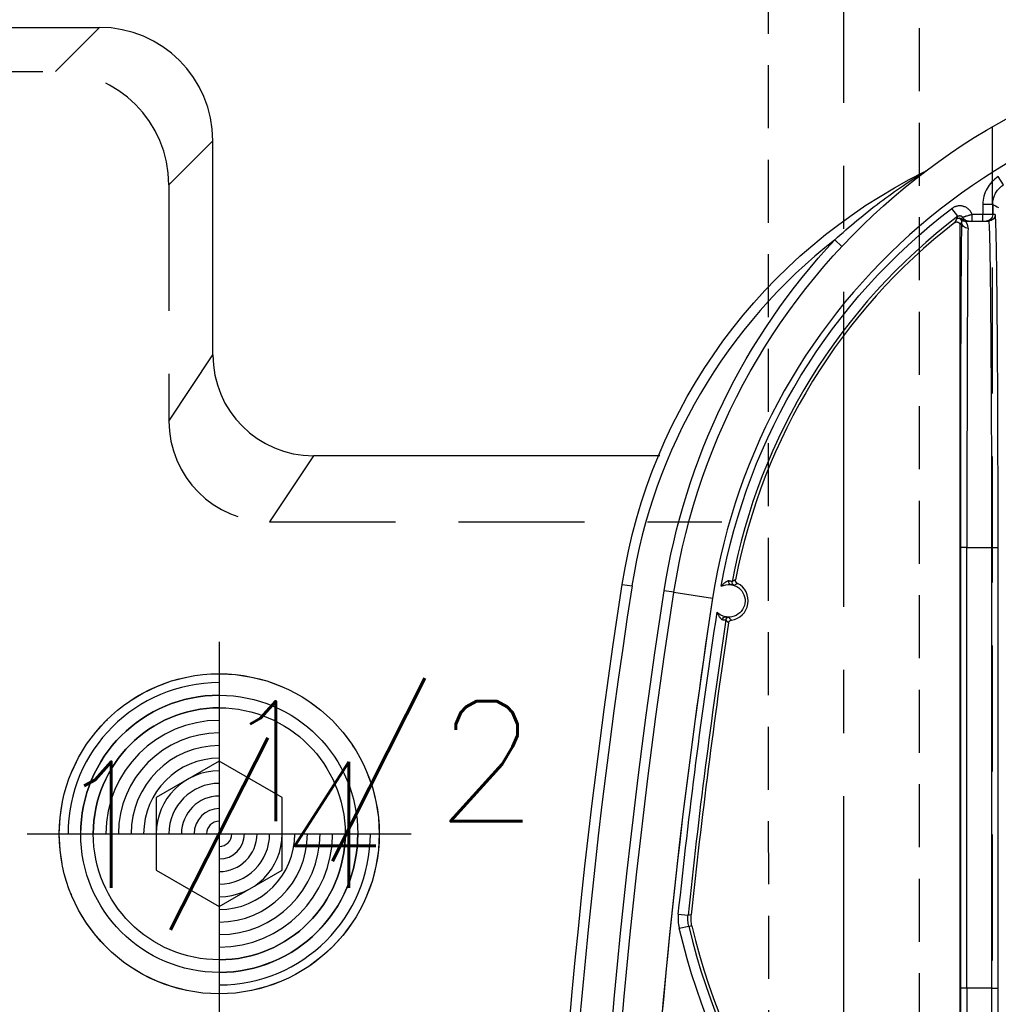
# Model space of a CAD drawing. Extents: x 2651 to 11825, y -3833 to 1075.
# Tile 348 of 656: x 4177 to 4216, y 511 to 550. Entities that reach past the tile are written whole.
import ezdxf
from ezdxf.enums import TextEntityAlignment as Align

# ---------------------------------------------------------------- set-up
doc = ezdxf.new("R2010")
doc.units = 0
doc.header["$LTSCALE"] = 10
for name, pattern in [('CENTER', [2, 1.25, -0.25, 0.25, -0.25]), ('DASHED', [0.75, 0.5, -0.25]), ('HIDDEN', [0.375, 0.25, -0.125])]:
    doc.linetypes.add(name, pattern=pattern)
doc.layers.get('0').update_dxf_attribs({"linetype": 'CONTINUOUS'})
doc.layers.get('Defpoints').update_dxf_attribs({"linetype": 'CONTINUOUS'})
for name, color, linetype in [('1', 7, 'CONTINUOUS'), ('111', 7, 'CONTINUOUS'), ('CEN', 1, 'CENTER'), ('COOL', 150, 'HIDDEN'), ('DIM', 3, 'CONTINUOUS'), ('HIDDEN', 6, 'HIDDEN'), ('PART', 7, 'CONTINUOUS'), ('PIN', 3, 'CONTINUOUS'), ('TEXT', 4, 'CONTINUOUS')]:
    doc.layers.add(name, color=color, linetype=linetype)
doc.styles.get("Standard").update_dxf_attribs({"font": 'romans.shx'})
doc.dimstyles.new('MM& INCH5', dxfattribs={"dimtxt": 5, "dimasz": 2.5, "dimexe": 1, "dimexo": 0.5, "dimtad": 0, "dimrnd": 1.38778e-17, "dimzin": 9, "dimdsep": 46, "dimtxsty": 'Standard', "dimblk": 'CLOSED', "dimcen": 0, "dimclrd": 3, "dimclre": 3, "dimclrt": 3, "dimazin": 2, "dimtfac": 0.75, "dimtofl": 0, "dimtmove": 0, "dimatfit": 3, "dimfxl": 0, "dimtolj": 1, "dimarcsym": 0})

# ---------------------------------------------------------------- blocks, each defined once
blk = doc.blocks.new('DSD')
at = {"layer": '1', "color": 6, "linetype": 'DASHED'}
for p, q in [((501.927, 509.019), (501.927, 460.933)), ((501.71, 495.113), (501.705, 495.113)), ((501.71, 477.638), (501.705, 477.638)), ((501.922, 464.017), (501.922, 464.425))]:
    blk.add_line(p, q, dxfattribs=at)
at = {"layer": '1', "color": 7, "linetype": 'Continuous'}
for p, q in [((503.222, 464.844), (503.222, 508.076)), ((502.182, 464.684), (502.084, 464.684)), ((502.312, 464.684), (502.182, 464.684)), ((502.739, 464.684), (502.312, 464.684)), ((503.184, 464.604), (503.184, 464.604))]:
    blk.add_line(p, q, dxfattribs=at)
at = {"layer": '1', "color": 252, "linetype": 'Continuous'}
for p, q in [((501.71, 495.113), (501.71, 477.638)), ((501.969, 495.113), (501.71, 495.113)), ((501.969, 495.113), (502.947, 495.113)), ((501.969, 477.638), (501.969, 495.113)), ((502.947, 495.113), (502.947, 477.638)), ((502.947, 495.113), (503.206, 495.113)), ((503.206, 477.638), (503.206, 495.113)), ((514.366, 492.744), (513.988, 492.655)), ((514.402, 492.182), (514.015, 492.223)), ((514.577, 479.412), (513.04, 479.65)), ((514.577, 479.412), (514.961, 479.353)), ((516.625, 479.096), (516.241, 479.155)), ((501.969, 477.638), (501.71, 477.638)), ((502.947, 477.638), (501.969, 477.638)), ((502.947, 477.638), (503.206, 477.638)), ((507.907, 465.686), (508.191, 465.421)), ((502.312, 464.684), (502.312, 464.425)), ((502.739, 464.684), (502.739, 464.425)), ((502.997, 464.684), (502.997, 464.684)), ((501.825, 464.425), (501.923, 464.425)), ((501.923, 464.425), (501.923, 464.016)), ((501.923, 464.425), (502.312, 464.425)), ((502.312, 464.425), (502.739, 464.425)), ((502.312, 464.016), (502.312, 464.425)), ((503.307, 464.492), (503.542, 464.182)), ((501.923, 464.016), (502.312, 464.016)), ((501.496, 463.246), (501.701, 462.916))]:
    blk.add_line(p, q, dxfattribs=at)
for centre, radius, start, end in [((258.538, 518.994), 260.764, 351.21206, 8.78754), ((258.538, 518.994), 257.526, 351.21206, 8.78794), ((487.959, 486.516), 26.743, 13.2714, 54.9863), ((258.538, 518.994), 256.876, 351.38336, 354.01787), ((488.973, 483.37), 24.354, 270, 351.2121), ((494.862, 482.46), 21.633, 308.0345, 351.2121), ((488.973, 483.37), 23.704, 307.2095, 349.3511)]:
    blk.add_arc(centre, radius, start, end, dxfattribs=at)
at = {"layer": '1', "color": 7, "linetype": 'Continuous', "extrusion": (0, 0, -1)}
for centre, radius, start, end in [((-258.538, 518.994), 261.153, 171.21206, 188.78794), ((-258.538, 518.994), 259.08, 171.21206, 188.78794), ((-512.4, 479.749), 0.648, 276.418, 102.0087), ((-512.4, 479.749), 0.648, 102.0087, 135.4131), ((-488.973, 483.37), 25.908, 188.7879, 270), ((-494.862, 482.46), 22.022, 188.7879, 243.6342), ((-512.4, 479.749), 0.648, 242.7301, 276.418)]:
    blk.add_arc(centre, radius, start, end, dxfattribs=at)
at = {"layer": '1', "color": 252, "linetype": 'Continuous', "extrusion": (0, 0, -1)}
for centre, radius, start, end in [((-258.538, 518.994), 259.469, 171.21206, 188.78794), ((-487.959, 486.516), 27.132, 125.0137, 166.7286), ((-258.538, 518.994), 257.265, 185.98213, 188.67217), ((-488.973, 483.37), 24.093, 190.0333, 232.7905), ((-488.973, 483.37), 26.297, 188.7879, 223.0455)]:
    blk.add_arc(centre, radius, start, end, dxfattribs=at)
at = {"layer": '1', "color": 110, "linetype": 'Continuous'}
for centre, radius, start, end in [((258.538, 518.994), 257.526, 351.21206, 0), ((488.973, 483.37), 24.354, 270, 351.2121)]:
    blk.add_arc(centre, radius, start, end, dxfattribs=at)
at = {"layer": '1', "color": 7, "linetype": 'Continuous'}
for centre, radius, start, end in [((487.959, 486.516), 26.62, 13.3184, 54.4749), ((258.538, 518.994), 256.753, 351.40512, 354.0132), ((512.4, 479.749), 0.772, 97.6644, 243.8079), ((488.973, 483.37), 23.581, 307.8157, 349.1097), ((504.814, 462.381), 0.389, 116.3658, 127.0428)]:
    blk.add_arc(centre, radius, start, end, dxfattribs=at)
for centre, start_param, end_param in [((502.89, 495.113), 4.712389, 6.146594), ((502.89, 477.638), 3.352768, 4.712389)]:
    blk.add_ellipse(centre, major_axis=(0, 12.954), ratio=0.004451, start_param=start_param, end_param=end_param, dxfattribs=at)
at = {"layer": '1', "color": 252, "linetype": 'Continuous'}
for centre, start_param, end_param in [((503.149, 495.113), 4.712389, 6.146594), ((503.149, 477.638), 3.352768, 4.712389)]:
    blk.add_ellipse(centre, major_axis=(0, 13.213), ratio=0.004363, start_param=start_param, end_param=end_param, dxfattribs=at)
at = {"layer": '1', "color": 252, "linetype": 'Continuous', "extrusion": (0, 0, -1)}
for centre, major_axis, ratio, start_param, end_param in [((512.387, 480.528), (0.0975, 0.0853), 0.999984, 0.869298, 2.272295), ((512.141, 479.014), (-0.065, 0.112), 0.999983, 0.861915, 2.279678), ((502.902, 464.719), (-0.259, 0.005), 0.977776, 1.550897, 3.120779), ((502.084, 464.425), (0, 0.259), 0.999962, 4.712389, 6.283185), ((502.182, 464.425), (0, 0.259), 0.999962, 4.712389, 6.283185), ((502.879, 464.425), (0, 0.259), 0.999963, 0, 1.118997), ((502.984, 464.425), (0, 0.259), 0.999925, 0, 0.841069), ((502.991, 464.441), (-0.218, -0.14), 0.998355, 2.140409, 2.981371), ((502.997, 464.425), (0, 0.259), 0.999931, 0, 0.807195), ((502.997, 464.425), (-0.005, 0.259), 0.999933, 0.01791, 0.825023), ((503.273, 464.684), (-0.116, 0.057), 0.999951, 3.600398, 5.094617), ((503.278, 464.694), (-0.118, 0.053), 0.999958, 3.638367, 5.099043)]:
    blk.add_ellipse(centre, major_axis=major_axis, ratio=ratio, start_param=start_param, end_param=end_param, dxfattribs=at)
at = {"layer": '1', "color": 7, "linetype": 'Continuous', "extrusion": (0, 0, -1)}
for centre, major_axis, ratio, start_param, end_param in [((512.562, 480.509), (-0.027, -0.127), 0.659458, 4.670772, 6.277381), ((512.313, 478.976), (-0.014, -0.129), 0.659067, 3.147394, 4.763783), ((503.281, 464.7), (-0.116, 0.057), 0.999951, 3.600067, 5.09439)]:
    blk.add_ellipse(centre, major_axis=major_axis, ratio=ratio, start_param=start_param, end_param=end_param, dxfattribs=at)
at = {"layer": '1', "color": 252, "linetype": 'Continuous'}
for points, weights in [([(501.825, 508.326), (501.757, 508.326), (501.71, 502.853), (501.71, 495.113)], [1, 0.804737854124, 0.804737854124, 1]), ([(501.71, 477.638), (501.71, 469.898), (501.757, 464.425), (501.825, 464.425)], [1, 0.804737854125, 0.804737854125, 1])]:
    blk.add_rational_spline(points, weights, degree=3, dxfattribs=at)
for points, knots in [([(501.969, 495.113), (501.969, 495.394), (501.969, 495.967), (501.97, 496.839), (501.972, 497.737), (501.975, 498.655), (501.978, 499.586), (501.982, 500.522), (501.986, 501.455), (501.992, 502.375), (501.998, 503.272), (502.005, 504.132), (502.012, 504.945), (502.02, 505.695), (502.029, 506.369), (502.039, 506.953), (502.049, 507.432), (502.06, 507.789), (502.072, 508.022), (502.08, 508.052), (502.084, 508.067)], [0, 0, 0, 0, 0.041403, 0.084471, 0.129205, 0.175604, 0.223668, 0.273397, 0.324791, 0.377851, 0.432575, 0.488964, 0.547018, 0.606736, 0.668119, 0.731167, 0.795879, 0.862255, 0.930296, 1, 1, 1, 1]), ([(502.084, 464.684), (502.082, 464.689), (502.077, 464.698), (502.071, 464.768), (502.064, 464.879), (502.058, 465.031), (502.052, 465.222), (502.046, 465.449), (502.041, 465.711), (502.035, 466.004), (502.03, 466.327), (502.025, 466.678), (502.021, 467.054), (502.016, 467.452), (502.012, 467.87), (502.008, 468.307), (502.004, 468.76), (502, 469.227), (501.996, 469.706), (501.993, 470.194), (501.99, 470.691), (501.987, 471.194), (501.985, 471.701), (501.982, 472.211), (501.98, 472.723), (501.978, 473.234), (501.976, 473.744), (501.974, 474.251), (501.973, 474.754), (501.972, 475.252), (501.971, 475.744), (501.97, 476.23), (501.969, 476.707), (501.969, 477.176), (501.969, 477.485), (501.969, 477.638)], [0, 0, 0, 0, 0.038023, 0.075563, 0.112621, 0.149196, 0.185289, 0.2209, 0.256028, 0.290673, 0.324837, 0.358517, 0.391715, 0.424431, 0.456664, 0.488415, 0.519683, 0.550468, 0.580772, 0.610592, 0.63993, 0.668786, 0.697159, 0.72505, 0.752458, 0.779383, 0.805826, 0.831787, 0.857265, 0.88226, 0.906773, 0.930804, 0.954352, 0.977417, 1, 1, 1, 1]), ([(508.191, 465.421), (507.615, 464.893), (507.015, 464.395), (506.093, 463.702), (505.781, 463.479), (505.314, 463.162), (505.158, 463.058), (504.931, 462.912), (504.856, 462.864), (504.753, 462.798), (504.72, 462.778), (504.664, 462.743), (504.637, 462.727), (504.644, 462.73)], [0, 0, 0, 0, 0.5, 0.5, 0.75, 0.75, 0.875, 0.875, 0.9375, 0.9375, 0.96875, 0.96875, 1, 1, 1, 1]), ([(502.739, 464.425), (502.746, 464.406), (502.754, 464.387), (502.767, 464.36), (502.772, 464.351), (502.779, 464.337), (502.782, 464.333), (502.787, 464.324), (502.801, 464.302), (502.828, 464.265), (502.855, 464.236), (502.877, 464.214), (502.885, 464.208), (502.896, 464.198), (502.9, 464.194), (502.908, 464.188), (502.929, 464.172), (502.967, 464.147), (503.003, 464.128), (503.026, 464.118), (503.031, 464.116), (503.04, 464.112), (503.055, 464.107), (503.089, 464.095), (503.138, 464.084), (503.178, 464.079), (503.209, 464.077), (503.219, 464.077), (503.24, 464.077), (503.27, 464.078), (503.321, 464.084), (503.36, 464.093), (503.385, 464.101), (503.39, 464.102), (503.399, 464.106), (503.414, 464.111), (503.447, 464.124), (503.492, 464.147), (503.526, 464.17), (503.542, 464.182)], [0, 0, 0, 0, 0.0625, 0.0625, 0.09375, 0.09375, 0.109375, 0.109375, 0.125, 0.1875, 0.25, 0.25, 0.28125, 0.28125, 0.296875, 0.296875, 0.3125, 0.375, 0.4375, 0.4375, 0.453125, 0.453125, 0.46875, 0.5, 0.5625, 0.625, 0.625, 0.65625, 0.65625, 0.6875, 0.75, 0.8125, 0.8125, 0.828125, 0.828125, 0.84375, 0.875, 0.9375, 1, 1, 1, 1]), ([(501.923, 464.016), (501.92, 463.956), (501.913, 463.834), (501.856, 463.657), (501.765, 463.493), (501.645, 463.351), (501.545, 463.281), (501.496, 463.246)], [0, 0, 0, 0, 0.195853, 0.3979, 0.6021, 0.804147, 1, 1, 1, 1]), ([(501.701, 462.916), (501.795, 462.975), (501.879, 463.044), (502.03, 463.202), (502.096, 463.292), (502.202, 463.482), (502.243, 463.586), (502.298, 463.797), (502.312, 463.906), (502.312, 464.016)], [0, 0, 0, 0, 0.25, 0.25, 0.5, 0.5, 0.75, 0.75, 1, 1, 1, 1])]:
    blk.add_open_spline(points, degree=3, knots=knots, dxfattribs=at)
for points, degree in [([(514.402, 492.182), (514.407, 492.23), (514.413, 492.324), (514.41, 492.465), (514.395, 492.605), (514.377, 492.698), (514.366, 492.744)], 3), ([(513.988, 492.655), (513.946, 492.653), (513.905, 492.651), (513.863, 492.648)], 3), ([(513.891, 492.215), (513.933, 492.217), (513.974, 492.22), (514.015, 492.223)], 3), ([(512.515, 480.508), (512.497, 480.528), (512.462, 480.567), (512.426, 480.605), (512.408, 480.623)], 3), ([(512.297, 480.514), (512.329, 480.477), (512.359, 480.438), (512.389, 480.398)], 3), ([(512.184, 479.136), (512.143, 479.107), (512.102, 479.081), (512.06, 479.056)], 3), ([(512.13, 478.915), (512.153, 478.927), (512.199, 478.951), (512.245, 478.977), (512.269, 478.99)], 3), ([(503.222, 464.844), (503.202, 464.802), (503.181, 464.76), (503.161, 464.719)], 3), ([(503.307, 464.492), (503.322, 464.522), (503.337, 464.551), (503.352, 464.581)], 3), ([(503.352, 464.581), (503.357, 464.591)], 1), ([(503.357, 464.591), (503.36, 464.597)], 1), ([(503.36, 464.597), (503.384, 464.645), (503.407, 464.693), (503.431, 464.741)], 3), ([(501.923, 464.016), (501.846, 464.059), (501.769, 464.102), (501.692, 464.145)], 3)]:
    blk.add_open_spline(points, degree=degree, dxfattribs=at)
at = {"layer": '1', "color": 7, "linetype": 'Continuous'}
for points, degree in [([(513.863, 492.648), (513.872, 492.612), (513.886, 492.541), (513.897, 492.433), (513.9, 492.324), (513.895, 492.251), (513.891, 492.215)], 3), ([(513.988, 492.655), (513.996, 492.619), (514.01, 492.548), (514.021, 492.44), (514.024, 492.332), (514.019, 492.259), (514.015, 492.223)], 3), ([(502.997, 464.684), (502.984, 464.684)], 1), ([(502.991, 464.699), (502.995, 464.695), (502.997, 464.684)], 2), ([(503.177, 464.598), (503.184, 464.604)], 1), ([(503.184, 464.604), (503.184, 464.613)], 1)]:
    blk.add_open_spline(points, degree=degree, dxfattribs=at)
for points, knots in [([(512.408, 480.623), (512.407, 480.616), (512.404, 480.602), (512.399, 480.59), (512.394, 480.581), (512.392, 480.577), (512.389, 480.571), (512.383, 480.563), (512.376, 480.555), (512.369, 480.548), (512.365, 480.545), (512.361, 480.541), (512.352, 480.534), (512.343, 480.529), (512.335, 480.525), (512.33, 480.523), (512.324, 480.52), (512.314, 480.517), (512.304, 480.515), (512.297, 480.514)], [0, 0, 0, 0, 0.125, 0.25, 0.25, 0.3125, 0.3125, 0.375, 0.5, 0.5, 0.5625, 0.5625, 0.625, 0.75, 0.75, 0.8125, 0.8125, 0.875, 1, 1, 1, 1]), ([(512.39, 480.397), (512.395, 480.397), (512.399, 480.398), (512.404, 480.397), (512.409, 480.397), (512.413, 480.397), (512.418, 480.397), (512.423, 480.397), (512.427, 480.397), (512.446, 480.395), (512.463, 480.394), (512.476, 480.392), (512.481, 480.392), (512.491, 480.39), (512.506, 480.388), (512.523, 480.385), (512.535, 480.382)], [0, 0, 0, 0, 0.125, 0.25, 0.375, 0.375, 0.4375, 0.4375, 0.5, 0.625, 0.75, 0.75, 0.8125, 0.8125, 0.875, 1, 1, 1, 1]), ([(512.647, 480.496), (512.637, 480.498), (512.627, 480.5), (512.613, 480.503), (512.609, 480.503), (512.604, 480.504), (512.599, 480.505), (512.594, 480.505), (512.586, 480.506), (512.569, 480.508), (512.556, 480.508), (512.552, 480.508), (512.547, 480.508), (512.542, 480.508), (512.538, 480.508), (512.533, 480.508), (512.528, 480.508), (512.523, 480.508), (512.519, 480.506), (512.514, 480.508)], [0, 0, 0, 0, 0.125, 0.125, 0.1875, 0.1875, 0.21875, 0.21875, 0.25, 0.375, 0.5, 0.5, 0.5625, 0.5625, 0.625, 0.625, 0.75, 0.875, 1, 1, 1, 1]), ([(512.862, 480.203), (512.851, 480.23), (512.847, 480.242), (512.84, 480.257), (512.837, 480.264), (512.83, 480.279), (512.827, 480.287), (512.816, 480.309), (512.808, 480.323), (512.792, 480.351), (512.784, 480.365), (512.771, 480.385), (512.766, 480.392), (512.759, 480.401), (512.757, 480.405), (512.752, 480.411), (512.749, 480.415), (512.737, 480.43), (512.727, 480.441), (512.711, 480.457), (512.705, 480.462), (512.697, 480.469), (512.694, 480.472), (512.689, 480.475), (512.685, 480.478), (512.677, 480.483), (512.668, 480.489), (512.659, 480.492), (512.655, 480.494), (512.65, 480.495), (512.646, 480.496)], [0, 0, 0, 0, 0.125, 0.125, 0.1875, 0.1875, 0.25, 0.25, 0.375, 0.375, 0.5, 0.5, 0.5625, 0.5625, 0.59375, 0.59375, 0.625, 0.625, 0.75, 0.75, 0.8125, 0.8125, 0.84375, 0.84375, 0.875, 0.875, 0.9375, 0.96875, 0.96875, 1, 1, 1, 1]), ([(512.06, 479.056), (512.066, 479.053), (512.078, 479.046), (512.089, 479.037), (512.096, 479.029), (512.099, 479.026), (512.103, 479.021), (512.11, 479.013), (512.115, 479.004), (512.12, 478.995), (512.122, 478.991), (512.124, 478.985), (512.127, 478.975), (512.13, 478.964), (512.131, 478.954), (512.132, 478.95), (512.132, 478.943), (512.132, 478.933), (512.131, 478.922), (512.13, 478.915)], [0, 0, 0, 0, 0.125, 0.25, 0.25, 0.3125, 0.3125, 0.375, 0.5, 0.5, 0.5625, 0.5625, 0.625, 0.75, 0.75, 0.8125, 0.8125, 0.875, 1, 1, 1, 1]), ([(512.328, 479.105), (512.316, 479.106), (512.304, 479.108), (512.288, 479.11), (512.283, 479.111), (512.274, 479.113), (512.269, 479.114), (512.255, 479.117), (512.239, 479.121), (512.225, 479.124), (512.221, 479.128), (512.215, 479.125), (512.212, 479.13), (512.206, 479.128), (512.203, 479.132), (512.19, 479.13), (512.194, 479.137), (512.18, 479.135), (512.185, 479.137)], [0, 0, 0, 0, 0.125, 0.125, 0.1875, 0.1875, 0.25, 0.25, 0.375, 0.5, 0.5, 0.5625, 0.5625, 0.625, 0.625, 0.75, 0.875, 1, 1, 1, 1]), ([(512.396, 478.961), (512.401, 478.96), (512.406, 478.96), (512.41, 478.96), (512.415, 478.961), (512.424, 478.962), (512.43, 478.963), (512.444, 478.967), (512.451, 478.969), (512.461, 478.973), (512.465, 478.975), (512.471, 478.978), (512.476, 478.98), (512.492, 478.988), (512.506, 478.996), (512.526, 479.009), (512.536, 479.016), (512.546, 479.023), (512.552, 479.028), (512.556, 479.03), (512.571, 479.043), (512.584, 479.053), (512.608, 479.075), (512.62, 479.087), (512.643, 479.11), (512.654, 479.122), (512.671, 479.141), (512.676, 479.147), (512.683, 479.156), (512.686, 479.159), (512.689, 479.163), (512.692, 479.167), (512.695, 479.17), (512.698, 479.174)], [0, 0, 0, 0, 0.03125, 0.03125, 0.0625, 0.0625, 0.125, 0.125, 0.1875, 0.1875, 0.21875, 0.21875, 0.25, 0.25, 0.375, 0.375, 0.4375, 0.46875, 0.46875, 0.5, 0.5, 0.625, 0.625, 0.75, 0.75, 0.875, 0.875, 0.9375, 0.9375, 0.96875, 0.984375, 0.984375, 1, 1, 1, 1]), ([(512.269, 478.991), (512.273, 478.99), (512.277, 478.987), (512.282, 478.986), (512.286, 478.984), (512.291, 478.983), (512.295, 478.981), (512.3, 478.98), (512.304, 478.978), (512.32, 478.974), (512.334, 478.97), (512.341, 478.969), (512.345, 478.968), (512.35, 478.967), (512.355, 478.966), (512.359, 478.965), (512.373, 478.963), (512.387, 478.961), (512.397, 478.961)], [0, 0, 0, 0, 0.125, 0.25, 0.375, 0.375, 0.4375, 0.4375, 0.5, 0.625, 0.75, 0.75, 0.78125, 0.78125, 0.8125, 0.8125, 0.875, 1, 1, 1, 1]), ([(502.902, 464.972), (502.901, 464.954), (502.902, 464.936), (502.906, 464.903), (502.908, 464.887), (502.918, 464.842), (502.928, 464.816), (502.943, 464.782), (502.948, 464.771), (502.956, 464.757), (502.958, 464.752), (502.963, 464.744), (502.97, 464.731), (502.977, 464.721), (502.985, 464.709), (502.989, 464.704), (502.991, 464.699)], [0, 0, 0, 0, 0.125, 0.125, 0.25, 0.25, 0.5, 0.5, 0.625, 0.625, 0.6875, 0.6875, 0.75, 0.875, 0.875, 1, 1, 1, 1]), ([(502.88, 464.684), (502.876, 464.684), (502.864, 464.684), (502.842, 464.684), (502.822, 464.684), (502.782, 464.684), (502.766, 464.684), (502.748, 464.684), (502.739, 464.684)], [0, 0, 0, 0, 0.1875, 0.375, 0.5, 0.625, 0.875, 1, 1, 1, 1]), ([(502.984, 464.684), (502.973, 464.684), (502.963, 464.684), (502.945, 464.684), (502.936, 464.684), (502.91, 464.684), (502.894, 464.684), (502.879, 464.684)], [0, 0, 0, 0, 0.25, 0.25, 0.5, 0.5, 1, 1, 1, 1]), ([(503.112, 464.538), (503.122, 464.548), (503.132, 464.558), (503.154, 464.578), (503.165, 464.588), (503.177, 464.598)], [0, 0, 0, 0, 0.5, 0.5, 1, 1, 1, 1]), ([(503.184, 464.614), (503.183, 464.618), (503.181, 464.622), (503.176, 464.635), (503.173, 464.643), (503.167, 464.66), (503.164, 464.67), (503.162, 464.687), (503.161, 464.693), (503.16, 464.705), (503.16, 464.712), (503.161, 464.719)], [0, 0, 0, 0, 0.25, 0.25, 0.5, 0.5, 0.75, 0.75, 0.875, 0.875, 1, 1, 1, 1]), ([(503.431, 464.741), (503.426, 464.738), (503.416, 464.731), (503.406, 464.726), (503.398, 464.723), (503.394, 464.721), (503.389, 464.719), (503.38, 464.717), (503.371, 464.715), (503.363, 464.715), (503.358, 464.714), (503.353, 464.714), (503.349, 464.714), (503.341, 464.714), (503.329, 464.716), (503.317, 464.719), (503.309, 464.721), (503.305, 464.723), (503.3, 464.725), (503.292, 464.728), (503.284, 464.733), (503.277, 464.738), (503.274, 464.74), (503.27, 464.743), (503.266, 464.746), (503.26, 464.752), (503.252, 464.76), (503.245, 464.77), (503.241, 464.777), (503.238, 464.781), (503.236, 464.786), (503.232, 464.794), (503.229, 464.802), (503.226, 464.814), (503.224, 464.82), (503.223, 464.832), (503.222, 464.838), (503.222, 464.844)], [0, 0, 0, 0, 0.0625, 0.125, 0.125, 0.15625, 0.15625, 0.1875, 0.25, 0.25, 0.28125, 0.28125, 0.3125, 0.3125, 0.375, 0.4375, 0.4375, 0.46875, 0.46875, 0.5, 0.5625, 0.5625, 0.59375, 0.59375, 0.625, 0.625, 0.6875, 0.75, 0.75, 0.78125, 0.78125, 0.8125, 0.875, 0.875, 0.9375, 0.9375, 1, 1, 1, 1]), ([(502.739, 464.425), (502.746, 464.427), (502.752, 464.428), (502.764, 464.431), (502.783, 464.435), (502.813, 464.442), (502.837, 464.448), (502.854, 464.453), (502.86, 464.455), (502.872, 464.458), (502.878, 464.459), (502.906, 464.467), (502.928, 464.473), (502.958, 464.482), (502.967, 464.486), (502.982, 464.49), (502.986, 464.492), (502.995, 464.495), (503, 464.496), (503.013, 464.5), (503.021, 464.503), (503.032, 464.507), (503.036, 464.509), (503.043, 464.511), (503.047, 464.513), (503.063, 464.519), (503.075, 464.523), (503.085, 464.527), (503.089, 464.529), (503.094, 464.531), (503.098, 464.532), (503.106, 464.535), (503.112, 464.538)], [0, 0, 0, 0, 0.03125, 0.03125, 0.0625, 0.125, 0.1875, 0.1875, 0.21875, 0.21875, 0.25, 0.25, 0.375, 0.375, 0.4375, 0.4375, 0.46875, 0.46875, 0.5, 0.5, 0.5625, 0.5625, 0.59375, 0.59375, 0.625, 0.625, 0.75, 0.75, 0.78125, 0.78125, 0.8125, 1, 1, 1, 1]), ([(503.307, 464.492), (503.3, 464.486), (503.292, 464.481), (503.279, 464.475), (503.274, 464.473), (503.265, 464.47), (503.26, 464.469), (503.246, 464.466), (503.237, 464.465), (503.227, 464.465), (503.222, 464.465), (503.218, 464.466), (503.211, 464.467), (503.199, 464.469), (503.19, 464.471), (503.185, 464.473), (503.181, 464.475), (503.176, 464.477), (503.165, 464.481), (503.155, 464.488), (503.148, 464.494), (503.144, 464.497), (503.141, 464.5), (503.135, 464.505), (503.128, 464.514), (503.122, 464.522), (503.119, 464.526), (503.112, 464.538)], [0, 0, 0, 0, 0.125, 0.125, 0.1875, 0.1875, 0.25, 0.25, 0.375, 0.375, 0.40625, 0.40625, 0.4375, 0.5, 0.5625, 0.5625, 0.59375, 0.59375, 0.625, 0.75, 0.75, 0.78125, 0.78125, 0.8125, 0.875, 0.9375, 1, 1, 1, 1])]:
    blk.add_open_spline(points, degree=3, knots=knots, dxfattribs=at)
blk = doc.blocks.new('*D108')
at = {"layer": 'Defpoints', "color": 0}
for p in [(4171.684, 927.642), (4171.684, 912.642), (4171.684, 387.642)]:
    blk.add_point(p, dxfattribs=at)
at = {"layer": 'DIM', "color": 3, "lineweight": -2}
blk.add_line((4171.684, 913.142), (4171.684, 927.642), dxfattribs=at)
at = {"layer": 'DIM', "color": 3, "insert": (4171.684, 937.91), "char_height": 5, "attachment_point": 5, "rotation": 90}
blk.add_mtext('\\A1;0 [0]', dxfattribs=at)
blk = doc.blocks.new('_Closed')
at = {"color": 0, "linetype": 'ByBlock', "lineweight": -2}
for p, q in [((-1, 0.167), (0, 0)), ((-1, 0.167), (-1, -0.167)), ((0, 0), (-1, -0.167)), ((0, 0), (-1, 0))]:
    blk.add_line(p, q, dxfattribs=at)
blk = doc.blocks.new('*D116')
at = {"layer": 'Defpoints', "color": 0}
for p in [(4278.684, 927.642), (4278.684, 906.842), (4171.684, 387.642)]:
    blk.add_point(p, dxfattribs=at)
at = {"layer": 'DIM', "color": 3, "lineweight": -2}
blk.add_line((4278.684, 907.342), (4278.684, 927.642), dxfattribs=at)
at = {"layer": 'DIM', "color": 3, "insert": (4278.684, 950.648), "char_height": 5, "attachment_point": 5, "rotation": 90}
blk.add_mtext('\\A1;107 [4.213]', dxfattribs=at)
blk = doc.blocks.new('*D117')
at = {"layer": 'Defpoints', "color": 0}
for p in [(4291.684, 927.642), (4291.684, 912.642), (4171.684, 387.642)]:
    blk.add_point(p, dxfattribs=at)
at = {"layer": 'DIM', "color": 3, "lineweight": -2}
blk.add_line((4291.684, 913.142), (4291.684, 927.642), dxfattribs=at)
at = {"layer": 'DIM', "color": 3, "insert": (4291.684, 950.648), "char_height": 5, "attachment_point": 5, "rotation": 90}
blk.add_mtext('\\A1;120 [4.724]', dxfattribs=at)
blk = doc.blocks.new('*D118')
at = {"layer": 'Defpoints', "color": 0}
for p in [(4368.684, 927.642), (4368.684, 892.822), (4171.684, 387.642)]:
    blk.add_point(p, dxfattribs=at)
at = {"layer": 'DIM', "color": 3, "lineweight": -2}
blk.add_line((4368.684, 893.322), (4368.684, 927.642), dxfattribs=at)
at = {"layer": 'DIM', "color": 3, "insert": (4368.684, 950.648), "char_height": 5, "attachment_point": 5, "rotation": 90}
blk.add_mtext('\\A1;197 [7.756]', dxfattribs=at)
blk = doc.blocks.new('*D119')
at = {"layer": 'Defpoints', "color": 0}
for p in [(4376.684, 927.642), (4371.684, 807.17), (4171.684, 387.642)]:
    blk.add_point(p, dxfattribs=at)
at = {"layer": 'DIM', "color": 3, "lineweight": -2}
for p, q in [((4376.684, 922.642), (4376.684, 927.642)), ((4371.684, 917.642), (4376.684, 922.642)), ((4371.684, 807.67), (4371.684, 917.642))]:
    blk.add_line(p, q, dxfattribs=at)
at = {"layer": 'DIM', "color": 3, "insert": (4376.684, 951.005), "char_height": 5, "attachment_point": 5, "rotation": 90}
blk.add_mtext('\\A1;200 [7.874]', dxfattribs=at)
blk = doc.blocks.new('*D120')
at = {"layer": 'Defpoints', "color": 0}
for p in [(4411.684, 927.642), (4411.684, 912.642), (4171.684, 387.642)]:
    blk.add_point(p, dxfattribs=at)
at = {"layer": 'DIM', "color": 3, "lineweight": -2}
blk.add_line((4411.684, 913.142), (4411.684, 927.642), dxfattribs=at)
at = {"layer": 'DIM', "color": 3, "insert": (4411.684, 951.005), "char_height": 5, "attachment_point": 5, "rotation": 90}
blk.add_mtext('\\A1;240 [9.449]', dxfattribs=at)
blk = doc.blocks.new('*D121')
at = {"layer": 'Defpoints', "color": 0}
for p in [(4446.684, 927.642), (4446.684, 910.642), (4171.684, 387.642)]:
    blk.add_point(p, dxfattribs=at)
at = {"layer": 'DIM', "color": 3, "lineweight": -2}
blk.add_line((4446.684, 911.142), (4446.684, 927.642), dxfattribs=at)
at = {"layer": 'DIM', "color": 3, "insert": (4446.684, 953.386), "char_height": 5, "attachment_point": 5, "rotation": 90}
blk.add_mtext('\\A1;275 [10.827]', dxfattribs=at)
blk = doc.blocks.new('*D158')
at = {"layer": 'Defpoints', "color": 0}
for p in [(4247.884, 927.642), (4247.884, 766.102), (4171.684, 387.642)]:
    blk.add_point(p, dxfattribs=at)
at = {"layer": 'DIM', "color": 3, "lineweight": -2}
blk.add_line((4247.884, 766.602), (4247.884, 927.642), dxfattribs=at)
at = {"layer": 'DIM', "color": 3, "insert": (4247.884, 943.862), "char_height": 5, "attachment_point": 5, "rotation": 90}
blk.add_mtext('\\A1;76.2 [3]', dxfattribs=at)
blk = doc.blocks.new('*D159')
at = {"layer": 'Defpoints', "color": 0}
for p in [(4239.884, 927.642), (4246.684, 860.062), (4171.684, 387.642)]:
    blk.add_point(p, dxfattribs=at)
at = {"layer": 'DIM', "color": 3, "lineweight": -2}
for p, q in [((4239.884, 922.642), (4239.884, 927.642)), ((4246.684, 917.642), (4239.884, 922.642)), ((4246.684, 860.562), (4246.684, 917.642))]:
    blk.add_line(p, q, dxfattribs=at)
at = {"layer": 'DIM', "color": 3, "insert": (4239.884, 948.624), "char_height": 5, "attachment_point": 5, "rotation": 90}
blk.add_mtext('\\A1;75 [2.953]', dxfattribs=at)
blk = doc.blocks.new('*D160')
at = {"layer": 'Defpoints', "color": 0}
for p in [(4381.212, 797.642), (4473.321, 797.642), (4171.684, 387.642)]:
    blk.add_point(p, dxfattribs=at)
at = {"layer": 'DIM', "color": 3, "lineweight": -2}
blk.add_line((4381.712, 797.642), (4473.321, 797.642), dxfattribs=at)
at = {"layer": 'DIM', "color": 3, "insert": (4499.065, 797.642), "char_height": 5, "attachment_point": 5}
blk.add_mtext('\\A1;410 [16.142]', dxfattribs=at)
blk = doc.blocks.new('*D161')
at = {"layer": 'Defpoints', "color": 0}
for p in [(4274.104, 832.642), (4473.321, 832.642), (4171.684, 387.642)]:
    blk.add_point(p, dxfattribs=at)
at = {"layer": 'DIM', "color": 3, "lineweight": -2}
blk.add_line((4274.604, 832.642), (4473.321, 832.642), dxfattribs=at)
at = {"layer": 'DIM', "color": 3, "insert": (4496.684, 832.642), "char_height": 5, "attachment_point": 5}
blk.add_mtext('\\A1;445 [17.52]', dxfattribs=at)
blk = doc.blocks.new('*D162')
at = {"layer": 'Defpoints', "color": 0}
for p in [(4271.924, 879.642), (4485.526, 879.642), (4171.684, 387.642)]:
    blk.add_point(p, dxfattribs=at)
at = {"layer": 'DIM', "color": 3, "lineweight": -2}
blk.add_line((4272.424, 879.642), (4485.526, 879.642), dxfattribs=at)
at = {"layer": 'DIM', "color": 3, "insert": (4508.889, 879.642), "char_height": 5, "attachment_point": 5}
blk.add_mtext('\\A1;492 [19.37]', dxfattribs=at)
blk = doc.blocks.new('*D163')
at = {"layer": 'Defpoints', "color": 0}
for p in [(4285.884, 899.642), (4485.526, 899.642), (4171.684, 387.642)]:
    blk.add_point(p, dxfattribs=at)
at = {"layer": 'DIM', "color": 3, "lineweight": -2}
blk.add_line((4286.384, 899.642), (4485.526, 899.642), dxfattribs=at)
at = {"layer": 'DIM', "color": 3, "insert": (4511.27, 899.642), "char_height": 5, "attachment_point": 5}
blk.add_mtext('\\A1;512 [20.157]', dxfattribs=at)
blk = doc.blocks.new('*D164')
at = {"layer": 'Defpoints', "color": 0}
for p in [(4266.934, 743.242), (4473.321, 743.242), (4171.684, 387.642)]:
    blk.add_point(p, dxfattribs=at)
at = {"layer": 'DIM', "color": 3, "lineweight": -2}
blk.add_line((4267.434, 743.242), (4473.321, 743.242), dxfattribs=at)
at = {"layer": 'DIM', "color": 3, "insert": (4494.303, 743.242), "char_height": 5, "attachment_point": 5}
blk.add_mtext('\\A1;355.6 [14]', dxfattribs=at)
blk = doc.blocks.new('*D165')
at = {"layer": 'Defpoints', "color": 0}
for p in [(4446.684, 762.642), (4473.321, 762.642), (4171.684, 387.642)]:
    blk.add_point(p, dxfattribs=at)
at = {"layer": 'DIM', "color": 3, "lineweight": -2}
blk.add_line((4447.184, 762.642), (4473.321, 762.642), dxfattribs=at)
at = {"layer": 'DIM', "color": 3, "insert": (4499.065, 762.642), "char_height": 5, "attachment_point": 5}
blk.add_mtext('\\A1;375 [14.764]', dxfattribs=at)
blk = doc.blocks.new('*D166')
at = {"layer": 'Defpoints', "color": 0}
for p in [(4446.684, 719.642), (4473.321, 719.642), (4171.684, 387.642)]:
    blk.add_point(p, dxfattribs=at)
at = {"layer": 'DIM', "color": 3, "lineweight": -2}
blk.add_line((4447.184, 719.642), (4473.321, 719.642), dxfattribs=at)
at = {"layer": 'DIM', "color": 3, "insert": (4499.065, 719.642), "char_height": 5, "attachment_point": 5}
blk.add_mtext('\\A1;332 [13.071]', dxfattribs=at)
blk = doc.blocks.new('*D167')
at = {"layer": 'Defpoints', "color": 0}
for p in [(4445.644, 592.642), (4473.321, 592.642), (4171.684, 387.642)]:
    blk.add_point(p, dxfattribs=at)
at = {"layer": 'DIM', "color": 3, "lineweight": -2}
blk.add_line((4446.144, 592.642), (4473.321, 592.642), dxfattribs=at)
at = {"layer": 'DIM', "color": 3, "insert": (4496.684, 592.642), "char_height": 5, "attachment_point": 5}
blk.add_mtext('\\A1;205 [8.071]', dxfattribs=at)
blk = doc.blocks.new('*D168')
at = {"layer": 'Defpoints', "color": 0}
for p in [(4245.344, 590.842), (4473.321, 584.642), (4171.684, 387.642)]:
    blk.add_point(p, dxfattribs=at)
at = {"layer": 'DIM', "color": 3, "lineweight": -2}
for p, q in [((4245.844, 590.842), (4463.321, 590.842)), ((4463.321, 590.842), (4468.321, 584.642)), ((4468.321, 584.642), (4473.321, 584.642))]:
    blk.add_line(p, q, dxfattribs=at)
at = {"layer": 'DIM', "color": 3, "insert": (4491.922, 584.642), "char_height": 5, "attachment_point": 5}
blk.add_mtext('\\A1;203.2 [8]', dxfattribs=at)
blk = doc.blocks.new('*D169')
at = {"layer": 'Defpoints', "color": 0}
for p in [(4446.684, 612.642), (4473.321, 612.642), (4171.684, 387.642)]:
    blk.add_point(p, dxfattribs=at)
at = {"layer": 'DIM', "color": 3, "lineweight": -2}
blk.add_line((4447.184, 612.642), (4473.321, 612.642), dxfattribs=at)
at = {"layer": 'DIM', "color": 3, "insert": (4496.684, 612.642), "char_height": 5, "attachment_point": 5}
blk.add_mtext('\\A1;225 [8.858]', dxfattribs=at)
blk = doc.blocks.new('*D170')
at = {"layer": 'Defpoints', "color": 0}
for p in [(4446.684, 655.642), (4473.321, 655.642), (4171.684, 387.642)]:
    blk.add_point(p, dxfattribs=at)
at = {"layer": 'DIM', "color": 3, "lineweight": -2}
blk.add_line((4447.184, 655.642), (4473.321, 655.642), dxfattribs=at)
at = {"layer": 'DIM', "color": 3, "insert": (4499.065, 655.642), "char_height": 5, "attachment_point": 5}
blk.add_mtext('\\A1;268 [10.551]', dxfattribs=at)
blk = doc.blocks.new('*D171')
at = {"layer": 'Defpoints', "color": 0}
for p in [(4446.684, 562.642), (4473.321, 562.642), (4171.684, 387.642)]:
    blk.add_point(p, dxfattribs=at)
at = {"layer": 'DIM', "color": 3, "lineweight": -2}
blk.add_line((4447.184, 562.642), (4473.321, 562.642), dxfattribs=at)
at = {"layer": 'DIM', "color": 3, "insert": (4493.946, 562.642), "char_height": 5, "attachment_point": 5}
blk.add_mtext('\\A1;175 [6.89]', dxfattribs=at)
blk = doc.blocks.new('*D172')
at = {"layer": 'Defpoints', "color": 0}
for p in [(4446.684, 519.642), (4473.321, 519.642), (4171.684, 387.642)]:
    blk.add_point(p, dxfattribs=at)
at = {"layer": 'DIM', "color": 3, "lineweight": -2}
blk.add_line((4447.184, 519.642), (4473.321, 519.642), dxfattribs=at)
at = {"layer": 'DIM', "color": 3, "insert": (4496.327, 519.642), "char_height": 5, "attachment_point": 5}
blk.add_mtext('\\A1;132 [5.197]', dxfattribs=at)
blk = doc.blocks.new('*D190')
at = {"layer": 'Defpoints', "color": 0}
for p in [(4401.864, 859.642), (4485.526, 859.642), (4171.684, 387.642)]:
    blk.add_point(p, dxfattribs=at)
at = {"layer": 'DIM', "color": 3, "lineweight": -2}
blk.add_line((4402.364, 859.642), (4485.526, 859.642), dxfattribs=at)
at = {"layer": 'DIM', "color": 3, "insert": (4511.27, 859.642), "char_height": 5, "attachment_point": 5}
blk.add_mtext('\\A1;472 [18.583]', dxfattribs=at)
blk = doc.blocks.new('*U260', base_point=(870.354, 2561.285))
for p, q in [((870.354, 2564.172), (867.854, 2562.729)), ((872.854, 2562.729), (870.354, 2564.172)), ((867.854, 2562.729), (867.853, 2559.842)), ((872.854, 2559.842), (872.854, 2562.729)), ((867.853, 2559.842), (870.354, 2558.398)), ((870.354, 2558.398), (872.854, 2559.842))]:
    blk.add_line(p, q)
for radius in [5.5, 5]:
    blk.add_circle((870.354, 2561.285), radius)
at = {"layer": 'CEN'}
for p, q in [((870.354, 2567.885), (870.354, 2554.685)), ((863.754, 2561.285), (876.954, 2561.285))]:
    blk.add_line(p, q, dxfattribs=at)
blk = doc.blocks.new('A$C2C2739AE')
at = {"layer": '111', "color": 110, "linetype": 'Continuous'}
for p, q in [((-8.246, 162), (8.246, 162)), ((12.746, 149), (12.746, 157.5)), ((30.487, 145), (16.746, 145))]:
    blk.add_line(p, q, dxfattribs=at)
at = {"layer": '111', "color": 110, "linetype": 'DASHED'}
for p, q in [((6.5, 160.254), (8.246, 162)), ((-6.5, 160.254), (6.5, 160.254)), ((12.746, 157.5), (11, 155.754)), ((11, 155.754), (11, 146.38)), ((11, 146.38), (12.746, 149)), ((16.746, 145), (15, 142.38)), ((15, 142.38), (32.954, 142.38))]:
    blk.add_line(p, q, dxfattribs=at)
at = {"layer": '111', "color": 110, "linetype": 'Continuous'}
for centre, radius, start, end in [((8.246, 157.5), 4.5, 0, 90), ((16.746, 149), 4, 180, 270)]:
    blk.add_arc(centre, radius, start, end, dxfattribs=at)
at = {"layer": '111', "color": 110, "linetype": 'DASHED'}
for centre, radius, start, end in [((6.5, 155.754), 4.5, 0, 90), ((15, 146.38), 4, 180, 270)]:
    blk.add_arc(centre, radius, start, end, dxfattribs=at)
blk = doc.blocks.new('*U1311', base_point=(9754.6676, -1083.358))
blk.add_circle((9754.6676, -1083.358), 0.5)
for radius, start, end in [(0.4724, 90, 180), (0.4331, 90, 180), (0.3937, 90, 180), (0.3543, 90, 180), (0.315, 90, 180), (0.2756, 90, 180), (0.2362, 90, 180), (0.1969, 90, 180), (0.1575, 90, 180), (0.1181, 90, 180), (0.0787, 90, 180), (0.0394, 90, 180), (0.0394, 270, 0), (0.0787, 270, 0), (0.1181, 270, 0), (0.1575, 270, 0), (0.1969, 270, 0), (0.2362, 270, 0), (0.2756, 270, 0), (0.315, 270, 0), (0.3543, 270, 0), (0.3937, 270, 0), (0.4331, 270, 0), (0.4724, 270, 0)]:
    blk.add_arc((9754.6676, -1083.358), radius, start, end)
at = {"layer": 'PIN'}
for p, q in [((9754.6676, -1082.758), (9754.6676, -1083.958)), ((9754.0676, -1083.358), (9755.2676, -1083.358))]:
    blk.add_line(p, q, dxfattribs=at)

msp = doc.modelspace()

# ---------------------------------------------------------------- linework, layer by layer
at = {"layer": 'COOL', "color": 1, "linetype": 'CENTER'}
msp.add_line((4209.484, -113.358), (4209.478, 677.374), dxfattribs=at)
at = {"layer": 'COOL'}
msp.add_lwpolyline([(4212.485, -101.64), (4212.478, 675.642), (4209.478, 677.374), (4206.478, 675.642), (4206.485, -101.64)], dxfattribs=at)
at = {"layer": 'HIDDEN'}
msp.add_circle((4184.684, 517.642), 6.35, dxfattribs=at)

# ---------------------------------------------------------------- block references
at = {"layer": 'DIM'}
msp.add_blockref('A$C2C2739AE', (4171.684, 387.642), dxfattribs=at)
at = {"layer": 'DIM', "rotation": 180}
msp.add_blockref('DSD', (4717.309, 1006.636), dxfattribs=at)
at = {"layer": 'PART'}
msp.add_blockref('*U260', (4184.684, 517.642), dxfattribs=at)
at = {"layer": 'PIN', "xscale": 12.7, "yscale": 12.7, "zscale": 12.7}
msp.add_blockref('*U1311', (4184.684, 517.642), dxfattribs=at)

# ---------------------------------------------------------------- texts
at = {"layer": 'PIN', "color": 4}
msp.add_text('1/2', height=4.7625, dxfattribs=at).set_placement((4184.684, 518.142))
at = {"layer": 'TEXT'}
msp.add_text('1/4', height=5, dxfattribs=at).set_placement((4184.684, 517.642), align=Align.MIDDLE)

# ---------------------------------------------------------------- dimensions: what is measured, and where the dimension line sits
at = {"layer": 'DIM'}
for feature_location, offset, dtype, origin, picture, middle in [((4446.684, 910.642), (0, 17), 1, (4171.684, 387.642), '*D121', (4446.684, 953.386)), ((4371.684, 807.17), (5, 120.472), 1, (4171.684, 387.642), '*D119', (4376.684, 951.005)), ((4411.684, 912.642), (0, 15), 1, (4171.684, 387.642), '*D120', (4411.684, 951.005)), ((4278.684, 906.842), (0, 20.8), 1, (4171.684, 387.642), '*D116', (4278.684, 950.648)), ((4291.684, 912.642), (0, 15), 1, (4171.684, 387.642), '*D117', (4291.684, 950.648)), ((4368.684, 892.822), (0, 34.82), 1, (4171.684, 387.642), '*D118', (4368.684, 950.648)), ((4246.684, 860.062), (-6.8, 67.58), 1, (4171.684, 387.642), '*D159', (4239.884, 948.624)), ((4247.884, 766.102), (0, 161.54), 1, (4171.684, 387.642), '*D158', (4247.884, 943.862)), ((4171.684085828, 912.642048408), (0, 15), 1, (4171.684085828, 387.642048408), '*D108', (4171.684085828, 937.909905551)), ((4285.884, 899.642), (199.642, 0), 0, (4171.684, 387.642), '*D163', (4511.27, 899.642)), ((4271.924, 879.642), (213.602, 0), 0, (4171.684, 387.642), '*D162', (4508.889, 879.642)), ((4401.864, 859.642), (83.662, 0), 0, (4171.684, 387.642), '*D190', (4511.27, 859.642)), ((4274.104, 832.642), (199.217, 0), 0, (4171.684, 387.642), '*D161', (4496.684, 832.642)), ((4381.212, 797.642), (92.109, 0), 0, (4171.684, 387.642), '*D160', (4499.065, 797.642)), ((4446.684, 762.642), (26.637, 0), 0, (4171.684, 387.642), '*D165', (4499.065, 762.642)), ((4266.934, 743.242), (206.387, 0), 0, (4171.684, 387.642), '*D164', (4494.303, 743.242)), ((4446.684, 719.642), (26.637, 0), 0, (4171.684, 387.642), '*D166', (4499.065, 719.642)), ((4446.684, 655.642), (26.637, 0), 0, (4171.684, 387.642), '*D170', (4499.065, 655.642)), ((4446.684, 612.642), (26.637, 0), 0, (4171.684, 387.642), '*D169', (4496.684, 612.642)), ((4445.644, 592.642), (27.677, 0), 0, (4171.684, 387.642), '*D167', (4496.684, 592.642)), ((4245.344, 590.842), (227.977, -6.2), 0, (4171.684, 387.642), '*D168', (4491.922, 584.642)), ((4446.684, 562.642), (26.637, 0), 0, (4171.684, 387.642), '*D171', (4493.946, 562.642)), ((4446.684, 519.642), (26.637, 0), 0, (4171.684, 387.642), '*D172', (4496.327, 519.642))]:
    dim = msp.add_ordinate_dim(feature_location=feature_location, offset=offset, dtype=dtype, origin=origin, dimstyle='MM& INCH5', dxfattribs=at)
    dim.commit()
    dim.dimension.update_dxf_attribs({"geometry": picture, "text_midpoint": middle})

doc.saveas('drawing.dxf')
